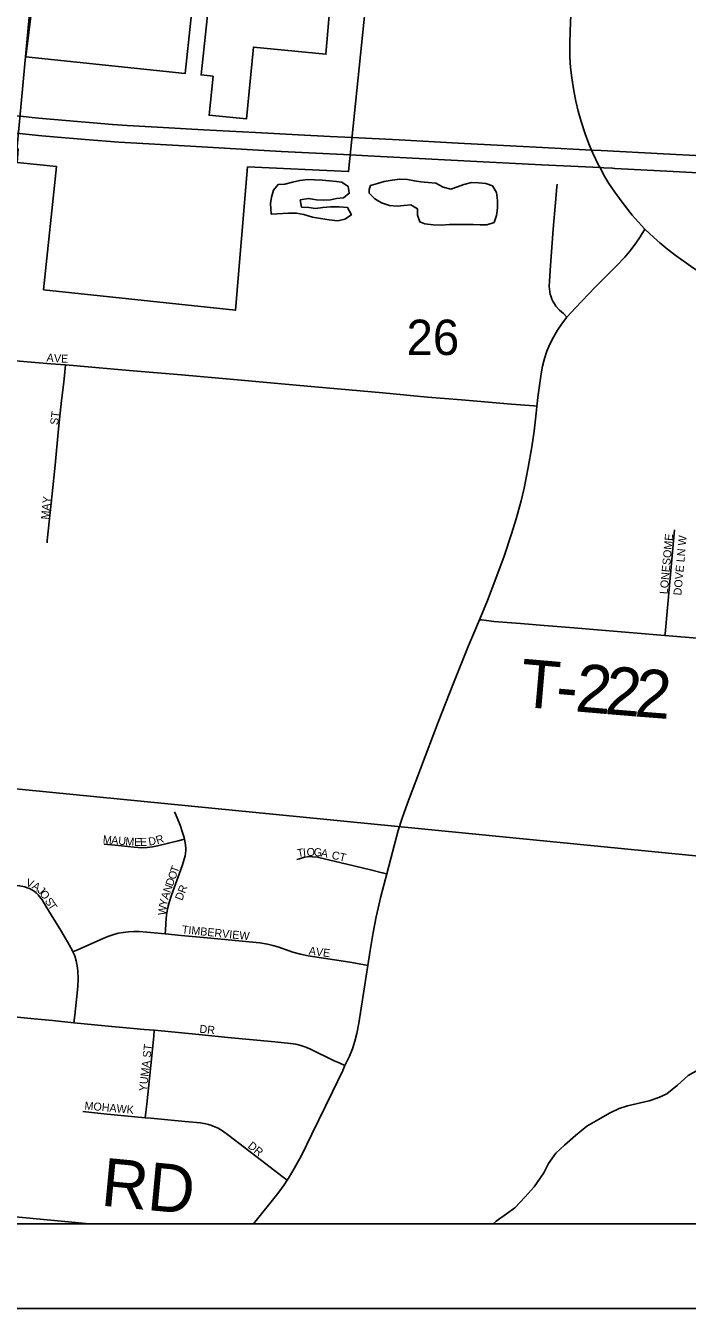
# Model space of a CAD drawing. Extents: x -209 to 4852, y 0 to 905.
# Drawn here: x 125.04 to 140.68, y 200.56 to 230.91 of the extents above; entities that cross this region are included whole.
import ezdxf

# ---------------------------------------------------------------- set-up
doc = ezdxf.new("R2010")
doc.units = 0
for name, color, linetype in [('Default', 7, 'Continuous'), ('GM_X_County_Road', 7, 'Continuous'), ('GM_X_County_Road_Text', 7, 'Continuous'), ('GM_X_County_ROW', 7, 'Continuous'), ('GM_X_Interstate_Location', 7, 'Continuous'), ('GM_X_Major_River', 7, 'Continuous'), ('GM_X_Minor_Lake_Text', 7, 'Continuous'), ('GM_X_Minor_River', 7, 'Continuous'), ('GM_X_Rail_Line_Text', 7, 'Continuous'), ('GM_X_Township_Road', 7, 'Continuous'), ('GM_X_Township_Road_Text', 7, 'Continuous'), ('GM_X_Township_Text', 7, 'Continuous'), ('GM_X_US_Location', 7, 'Continuous'), ('SH_Data', 7, 'Continuous')]:
    doc.layers.add(name, color=color, linetype=linetype)

msp = doc.modelspace()

# ---------------------------------------------------------------- linework, layer by layer
at = {"layer": 'Default'}
for points in [[(59.342, 338.559), (195.342, 338.559), (195.342, 202.559), (59.342, 202.559)], [(195.342, 202.559), (195.342, 338.559), (59.342, 338.559), (59.342, 202.559)]]:
    msp.add_lwpolyline(points, close=True, dxfattribs=at)
at = {"layer": 'GM_X_County_Road'}
msp.add_lwpolyline([(136.088, 202.559), (136.165, 202.618), (136.409, 202.798), (136.607, 202.94), (136.852, 203.196), (137.059, 203.436), (137.289, 203.768), (137.398, 203.987), (137.574, 204.228), (137.781, 204.423), (138.04, 204.648), (138.308, 204.873), (138.582, 205.03), (138.841, 205.179), (139.069, 205.29), (139.267, 205.349), (139.783, 205.465), (140.011, 205.546), (140.201, 205.636), (140.453, 205.838), (140.705, 206.071), (141.221, 206.357)], dxfattribs=at)
at = {"layer": 'GM_X_County_Road_Text'}
for points in [[(138.629, 227.525), (138.618, 227.547), (138.586, 227.607), (138.45, 227.886), (138.417, 227.963), (138.353, 228.114), (138.266, 228.346), (138.17, 228.641), (138.103, 228.88), (138.046, 229.121), (137.999, 229.365), (137.951, 229.671), (137.924, 229.917), (137.908, 230.165), (137.904, 230.475), (137.909, 230.785), (137.93, 231.157), (137.963, 231.591), (137.988, 231.948)], [(139.676, 226.089), (139.447, 226.347), (139.38, 226.426), (139.187, 226.669), (138.966, 226.968), (138.828, 227.174), (138.732, 227.333), (138.629, 227.525)], [(137.837, 224.01), (138.035, 224.228), (138.506, 224.723), (138.989, 225.206), (139.204, 225.431), (139.327, 225.572), (139.447, 225.733), (139.568, 225.912), (139.676, 226.089)], [(143.886, 223.087), (143.76, 223.186), (143.459, 223.404), (142.74, 223.894), (142.274, 224.203), (141.188, 224.927), (140.776, 225.206), (140.423, 225.461), (140.225, 225.612), (140.034, 225.772), (139.89, 225.894), (139.676, 226.089)], [(137.125, 221.908), (137.155, 222.176), (137.225, 222.667), (137.258, 222.85), (137.304, 223.029), (137.362, 223.204), (137.434, 223.374), (137.518, 223.54), (137.61, 223.701), (137.712, 223.855), (137.827, 223.999), (137.837, 224.01)], [(135.768, 216.852), (135.957, 217.306), (136.158, 217.828), (136.348, 218.354), (136.528, 218.884), (136.637, 219.241), (136.751, 219.661), (136.822, 219.964), (136.92, 220.452), (137.007, 220.942), (137.059, 221.312), (137.114, 221.806), (137.125, 221.908)], [(133.574, 210.837), (133.668, 211.205), (133.847, 211.864), (133.939, 212.16), (134.066, 212.509), (134.374, 213.323), (134.793, 214.426), (135.154, 215.352), (135.502, 216.216), (135.768, 216.852)], [(133.128, 208.672), (133.183, 209.025), (133.252, 209.454), (133.326, 209.819), (133.438, 210.302), (133.574, 210.837)], [(132.585, 206.301), (132.692, 206.527), (132.762, 206.701), (132.819, 206.88), (132.864, 207.062), (132.912, 207.307), (133.05, 208.166), (133.128, 208.672)], [(131.222, 203.591), (131.251, 203.636), (131.379, 203.849), (131.556, 204.178), (131.806, 204.678), (132.292, 205.685), (132.533, 206.19), (132.585, 206.301)], [(130.425, 202.559), (130.456, 202.6), (130.999, 203.279), (131.147, 203.48), (131.222, 203.591)]]:
    msp.add_lwpolyline(points, dxfattribs=at)
at = {"layer": 'GM_X_County_ROW'}
for points in [[(137.837, 224.01), (137.751, 224.093), (137.66, 224.179), (137.577, 224.271), (137.54, 224.322), (137.508, 224.375), (137.482, 224.432), (137.46, 224.49), (137.443, 224.55), (137.431, 224.611), (137.423, 224.673), (137.419, 224.736), (137.421, 224.86), (137.446, 225.234), (137.508, 226.09), (137.566, 226.726), (137.6, 227.097), (137.606, 227.159)], [(135.768, 216.852), (135.82, 216.846), (136.104, 216.813), (136.736, 216.759), (137.297, 216.715), (137.906, 216.664), (140.153, 216.479)], [(140.153, 216.479), (142.536, 216.282), (142.795, 216.261)], [(123.771, 202.821), (123.789, 202.819), (124.964, 202.71), (126.549, 202.559)]]:
    msp.add_lwpolyline(points, dxfattribs=at)
at = {"layer": 'GM_X_Major_River'}
for points in [[(132.67, 227.051), (132.661, 227.102), (132.511, 227.202), (132.39, 227.218), (132.223, 227.234), (132.049, 227.251), (131.868, 227.26), (131.709, 227.268), (131.52, 227.247), (131.345, 227.203), (131.163, 227.159), (131.005, 227.145), (130.898, 227.017), (130.851, 226.85), (130.827, 226.699), (130.845, 226.447)], [(130.845, 226.447), (131.249, 226.468), (131.438, 226.474), (131.612, 226.435), (131.816, 226.373), (132.012, 226.341), (132.216, 226.309), (132.42, 226.292), (132.587, 226.329), (132.739, 226.434), (132.65, 226.602), (132.453, 226.618), (132.256, 226.62), (132.067, 226.606), (131.893, 226.584), (131.734, 226.601), (131.56, 226.61), (131.531, 226.784), (131.728, 226.821), (131.917, 226.789), (132.076, 226.78), (132.243, 226.787), (132.387, 226.816), (132.553, 226.83), (132.69, 226.942), (132.67, 227.051)], [(133.16, 227.03), (133.159, 226.946), (133.294, 226.809), (133.453, 226.717), (133.641, 226.655), (133.823, 226.638), (133.982, 226.652), (134.148, 226.666), (134.299, 226.574), (134.305, 226.422), (134.357, 226.263), (134.478, 226.216), (134.674, 226.192), (134.863, 226.183), (135.06, 226.204), (135.242, 226.203), (135.62, 226.2), (135.786, 226.191), (135.938, 226.198), (136.112, 226.25), (136.139, 226.321)], [(136.139, 226.321), (136.174, 226.416), (136.198, 226.59), (136.192, 226.772), (136.17, 226.962), (136.073, 227.114), (135.915, 227.169), (135.748, 227.185), (135.582, 227.194), (135.4, 227.15), (135.248, 227.09), (135.089, 227.038), (134.908, 227.085), (134.735, 227.177), (134.553, 227.194), (134.379, 227.21), (134.228, 227.234), (134.062, 227.266), (133.888, 227.275), (133.706, 227.253), (133.517, 227.217), (133.358, 227.173), (133.191, 227.128), (133.16, 227.03)]]:
    msp.add_lwpolyline(points, dxfattribs=at)
at = {"layer": 'GM_X_Minor_Lake_Text'}
msp.add_lwpolyline([(61.776, 202.559), (195.342, 202.559)], dxfattribs=at)
at = {"layer": 'GM_X_Minor_River'}
for points in [[(105.036, 235.054), (125.307, 233.161), (123.431, 212.988), (103.184, 214.918)], [(125.307, 233.161), (145.448, 231.165), (143.519, 211.007), (123.431, 212.988)], [(122.379, 202.559), (142.656, 202.559), (143.519, 211.007), (123.431, 212.988)]]:
    msp.add_lwpolyline(points, close=True, dxfattribs=at)
at = {"layer": 'GM_X_Rail_Line_Text'}
for points in [[(124.307, 228.826), (125.343, 228.719), (126.632, 228.608), (127.087, 228.57), (127.438, 228.548), (128.29, 228.495), (129.242, 228.444), (130.469, 228.378), (131.484, 228.322), (132.235, 228.283), (132.756, 228.26), (133.872, 228.203), (135.265, 228.13), (137.257, 228.024), (138.417, 227.963), (138.644, 227.951), (140.121, 227.878), (144.65, 227.641)], [(122.563, 228.617), (123.33, 228.521), (124.247, 228.42), (124.591, 228.384), (125.416, 228.3), (126.445, 228.212), (127.242, 228.151), (128.934, 228.053)], [(128.934, 228.053), (131.077, 227.927), (132.719, 227.847), (133.124, 227.827)], [(133.124, 227.827), (135.401, 227.711), (137.235, 227.611), (138.618, 227.547), (138.711, 227.543)], [(138.711, 227.543), (138.911, 227.534)], [(138.911, 227.534), (138.968, 227.531), (140.345, 227.455), (142.271, 227.351)]]:
    msp.add_lwpolyline(points, dxfattribs=at)
at = {"layer": 'GM_X_Township_Text'}
for points in [[(124.476, 223.007), (124.519, 223.003), (124.887, 222.967), (125.628, 222.909), (125.978, 222.882)], [(125.978, 222.882), (125.961, 222.717), (125.935, 222.471), (125.883, 222.042), (125.815, 221.367), (125.737, 220.507), (125.665, 219.832), (125.547, 218.729), (125.541, 218.668)], [(125.978, 222.882), (126.248, 222.861), (127.484, 222.749), (128.722, 222.642), (129.958, 222.532), (131.257, 222.417), (131.876, 222.365), (133.484, 222.216), (134.535, 222.12), (135.339, 222.05), (136.527, 221.952), (137.055, 221.913), (137.125, 221.908)], [(140.153, 216.479), (140.157, 216.521), (140.378, 218.977)], [(128.789, 211.66), (128.781, 211.696), (128.748, 211.815), (128.687, 211.99), (128.592, 212.218), (128.556, 212.306)], [(128.789, 211.66), (128.639, 211.622), (128.156, 211.503), (128.034, 211.478), (127.911, 211.461), (127.787, 211.457), (127.599, 211.47), (127.154, 211.516), (126.895, 211.538)], [(128.334, 209.419), (128.341, 209.518), (128.362, 209.791), (128.374, 209.92), (128.395, 210.041), (128.426, 210.161), (128.481, 210.337), (128.737, 211.032), (128.792, 211.21), (128.807, 211.269), (128.818, 211.33), (128.823, 211.391), (128.822, 211.453), (128.807, 211.576), (128.789, 211.66)], [(131.449, 211.18), (131.509, 211.198), (131.63, 211.232), (131.692, 211.242), (131.754, 211.246), (131.817, 211.244), (131.941, 211.23), (132.065, 211.206), (132.797, 211.025), (133.225, 210.927), (133.468, 210.865), (133.574, 210.837)], [(126.155, 208.994), (126.146, 209.015), (126.027, 209.231), (125.871, 209.497), (125.517, 210.076), (125.426, 210.225), (125.329, 210.346), (125.284, 210.389), (125.236, 210.427), (125.184, 210.461), (125.129, 210.489), (125.073, 210.512), (125.014, 210.532), (124.894, 210.559), (124.711, 210.583), (124.368, 210.613)], [(126.155, 208.994), (126.298, 209.058), (126.81, 209.288), (126.983, 209.36), (127.101, 209.4), (127.221, 209.432), (127.344, 209.455), (127.468, 209.471), (127.592, 209.478), (127.717, 209.476), (127.903, 209.46), (128.334, 209.419)], [(128.334, 209.419), (128.711, 209.383), (129.332, 209.324), (130.573, 209.204), (130.758, 209.175), (130.879, 209.146), (130.999, 209.111), (131.352, 208.987), (131.532, 208.936), (131.715, 208.9), (132.702, 208.746), (133.009, 208.693), (133.128, 208.672)], [(126.177, 207.318), (126.196, 207.497), (126.235, 207.865), (126.267, 208.172), (126.277, 208.357), (126.272, 208.541), (126.257, 208.664), (126.231, 208.784), (126.196, 208.903), (126.155, 208.994)], [(124.192, 207.51), (124.374, 207.492), (125.239, 207.406), (125.672, 207.366), (126.177, 207.318)], [(126.177, 207.318), (126.909, 207.247), (127.837, 207.16), (128.077, 207.138)], [(127.865, 205.068), (127.873, 205.134), (127.903, 205.39), (127.968, 206), (128.064, 207.002), (128.077, 207.138)], [(128.077, 207.138), (128.331, 207.115), (129.135, 207.035), (129.815, 206.971), (130.928, 206.861), (131.299, 206.824), (131.422, 206.806), (131.543, 206.779), (131.661, 206.739), (131.774, 206.689), (132.333, 206.416), (132.446, 206.364), (132.585, 206.301)], [(126.392, 205.216), (126.882, 205.162), (127.865, 205.068)], [(127.865, 205.068), (127.996, 205.055), (128.801, 204.981), (129.172, 204.945), (129.295, 204.926), (129.356, 204.912), (129.415, 204.895), (129.473, 204.873), (129.585, 204.82), (129.691, 204.755), (129.843, 204.646), (130.583, 204.079), (131.127, 203.664), (131.222, 203.591)]]:
    msp.add_lwpolyline(points, dxfattribs=at)
at = {"layer": 'GM_X_US_Location'}
for points in [[(129.075, 232.303), (128.809, 229.775), (125.042, 230.172), (125.398, 233.057)], [(119.306, 231.827), (119.183, 230.085), (120.016, 229.944), (121.243, 229.826), (122.501, 229.402), (122.524, 229.039), (122.537, 228.62), (122.541, 228.517), (122.532, 228.198), (124.857, 227.996), (124.832, 227.672), (125.767, 227.574), (125.461, 224.658), (130.001, 224.174), (130.284, 227.563), (132.672, 227.455), (133.174, 232.372)], [(132.324, 232.449), (132.135, 230.23), (130.423, 230.401), (130.259, 228.705), (129.372, 228.786), (129.469, 229.71), (129.186, 229.74), (129.452, 232.264)]]:
    msp.add_lwpolyline(points, dxfattribs=at)
at = {"layer": 'SH_Data'}
msp.add_line((57.342, 200.559), (197.342, 200.559), dxfattribs=at)

# ---------------------------------------------------------------- texts
at = {"layer": 'GM_X_Interstate_Location'}
for s, height, rotation, p in [('A', 0.189, 354.0894, (125.525, 222.965)), ('V', 0.189, 357.0261, (125.702, 222.947)), ('E', 0.189, 357.4023, (125.87, 222.938)), ('ST', 0.1894, 82.8657, (125.8, 221.451)), ('MAY', 0.1894, 84.6403, (125.583, 219.216)), ('LONESOME', 0.1894, 84.7376, (140.216, 217.45)), ('DOVE LN W', 0.1894, 84.8057, (140.541, 217.42)), ('M', 0.189, 354.949, (126.855, 211.565)), ('A', 0.189, 354.9644, (127.054, 211.548)), ('U', 0.189, 354.955, (127.22, 211.533)), ('M', 0.189, 355.3828, (127.388, 211.518)), ('E', 0.189, 358.9974, (127.6, 211.501)), ('E', 0.189, 0.7041, (127.74, 211.499)), ('D', 0.189, 8.7694, (127.952, 211.506)), ('R', 0.189, 17.6265, (128.148, 211.539)), ('T', 0.189, 10.5089, (131.476, 211.231)), ('I', 0.189, 4.9669, (131.602, 211.254)), ('O', 0.189, 0.5683, (131.681, 211.261)), ('G', 0.189, 355.6574, (131.843, 211.263)), ('A', 0.189, 348.9708, (132.004, 211.251)), ('CT', 0.1894, 347.4706, (132.26, 211.198)), ('T', 0.189, 70.2123, (128.626, 210.845)), ('V', 0.189, 337.671, (125.023, 210.565)), ('A', 0.189, 327.6679, (125.169, 210.506)), ('D', 0.189, 70.1999, (128.513, 210.532)), ('O', 0.189, 70.1999, (128.57, 210.688)), ('J', 0.189, 316.0664, (125.302, 210.423)), ('O', 0.189, 305.0359, (125.356, 210.372)), ('A', 0.189, 70.8946, (128.403, 210.218)), ('N', 0.189, 70.1999, (128.457, 210.375)), ('DR', 0.1894, 68.7492, (128.736, 210.192)), ('S', 0.189, 303.7128, (125.478, 210.195)), ('T', 0.189, 303.7128, (125.552, 210.084)), ('W', 0.189, 83.7331, (128.35, 209.85)), ('Y', 0.189, 79.0266, (128.373, 210.061)), ('TIMBERVIEW', 0.1894, 354.2262, (128.723, 209.432)), ('AVE', 0.1894, 352.402, (131.723, 208.932)), ('DR', 0.1894, 353.9889, (129.139, 207.082)), ('YUMA ST', 0.1894, 83.5584, (127.9, 205.684)), ('MOHAWK', 0.1894, 354.8069, (126.422, 205.265)), ('DR', 0.1894, 321.3482, (130.274, 204.374))]:
    msp.add_text(s, height=height, rotation=rotation, dxfattribs=at).set_placement(p)
at = {"layer": 'GM_X_Township_Road'}
for s, height, rotation, p in [('T', 1.136, 355.0698, (136.699, 214.798)), ('2', 1.136, 355.1014, (138.011, 214.685)), ('2', 1.136, 355.2033, (138.711, 214.625)), ('2', 1.136, 355.6004, (139.417, 214.566)), ('-', 1.136, 355.0768, (137.546, 214.725)), ('RD', 1.1364, 354.5832, (126.794, 202.992))]:
    msp.add_text(s, height=height, rotation=rotation, dxfattribs=at).set_placement(p)
at = {"layer": 'GM_X_Township_Road_Text'}
msp.add_text('26', height=0.8371, rotation=0, dxfattribs=at).set_placement((134.043, 223.114))

doc.saveas('drawing.dxf')
